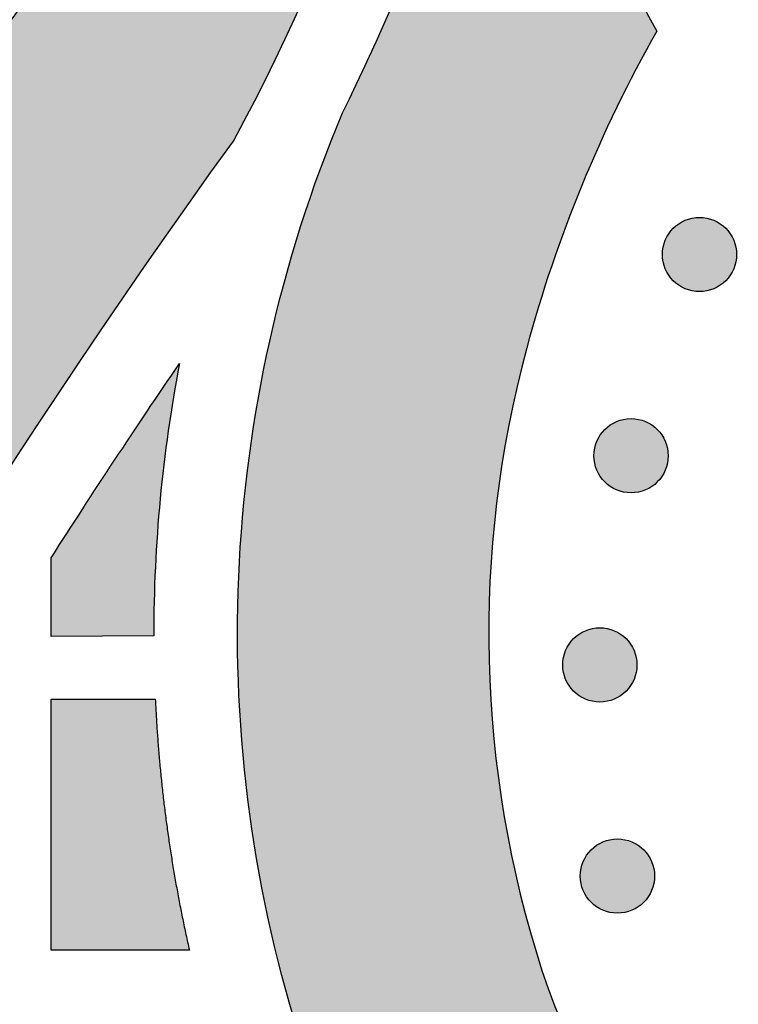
# Model space of a CAD drawing. Header units: millimetres. Extents: x -3873 to -97, y 912 to 4165.
# Tile 508 of 656: x -1970 to -1935, y 3088 to 3135. Entities that reach past the tile are written whole.
import ezdxf

# ---------------------------------------------------------------- set-up
doc = ezdxf.new("R2010")
doc.units = ezdxf.units.MM
doc.layers.add('pattern', color=7, linetype='Continuous', true_color=0x000000)

msp = doc.modelspace()

# ---------------------------------------------------------------- hatches: boundary and pattern name
at = {"layer": 'pattern'}
for points in [[(-2030.457, 2910.644), (-2030.354, 2917.828), (-2030.114, 2925.028), (-2029.734, 2932.242), (-2029.214, 2939.465), (-2028.554, 2946.693), (-2027.752, 2953.922), (-2026.808, 2961.148), (-2025.723, 2968.366), (-2024.495, 2975.573), (-2023.126, 2982.764), (-2021.615, 2989.935), (-2019.963, 2997.082), (-2018.17, 3004.201), (-2016.237, 3011.287), (-2014.165, 3018.338), (-2011.955, 3025.347), (-2009.608, 3032.312), (-2007.127, 3039.229), (-2004.511, 3046.093), (-2001.763, 3052.901), (-1998.886, 3059.648), (-1995.879, 3066.332), (-1992.747, 3072.948), (-1989.491, 3079.493), (-1986.113, 3085.964), (-1982.616, 3092.357), (-1979.003, 3098.67), (-1975.277, 3104.898), (-1971.439, 3111.039), (-1967.494, 3117.091), (-1963.444, 3123.049), (-1959.292, 3128.913), (-1958.28, 3130.827), (-1957.31, 3132.768), (-1956.383, 3134.733), (-1955.5, 3136.721), (-1954.662, 3138.732), (-1953.87, 3140.762), (-1953.124, 3142.811), (-1952.426, 3144.878), (-1951.775, 3146.96), (-1951.172, 3149.056), (-1950.618, 3151.164), (-1950.113, 3153.282), (-1949.657, 3155.41), (-1949.25, 3157.544), (-1948.893, 3159.684), (-1948.585, 3161.827), (-1953.993, 3155.406), (-1959.28, 3148.844), (-1964.44, 3142.147), (-1969.469, 3135.317), (-1974.361, 3128.358), (-1979.111, 3121.274), (-1983.716, 3114.07), (-1988.17, 3106.75), (-1992.47, 3099.318), (-1996.612, 3091.779), (-2000.59, 3084.139), (-2004.403, 3076.404), (-2008.046, 3068.577), (-2011.517, 3060.665), (-2014.812, 3052.674), (-2017.929, 3044.609), (-2020.865, 3036.477), (-2023.618, 3028.284), (-2026.187, 3020.035), (-2028.57, 3011.737), (-2030.765, 3003.397), (-2032.772, 2995.02), (-2034.59, 2986.613), (-2036.218, 2978.183), (-2037.656, 2969.735), (-2038.905, 2961.277), (-2039.964, 2952.814), (-2040.835, 2944.352), (-2041.519, 2935.898), (-2042.016, 2927.458), (-2042.328, 2919.038), (-2042.457, 2910.644)], [(-1856.486, 3067.416), (-1857.893, 3067.066), (-1859.293, 3066.676), (-1860.685, 3066.245), (-1862.067, 3065.775), (-1863.437, 3065.265), (-1864.795, 3064.716), (-1866.137, 3064.129), (-1867.462, 3063.503), (-1868.77, 3062.84), (-1870.057, 3062.141), (-1871.324, 3061.407), (-1872.567, 3060.638), (-1873.787, 3059.835), (-1874.981, 3059), (-1876.148, 3058.134), (-1877.288, 3057.239), (-1880.019, 3056.613), (-1882.773, 3056.062), (-1885.548, 3055.586), (-1888.341, 3055.187), (-1891.148, 3054.866), (-1893.967, 3054.622), (-1896.793, 3054.458), (-1899.624, 3054.372), (-1902.456, 3054.366), (-1905.286, 3054.438), (-1908.111, 3054.59), (-1910.927, 3054.82), (-1913.731, 3055.128), (-1916.52, 3055.513), (-1919.291, 3055.975), (-1922.041, 3056.511), (-1923.714, 3056.885), (-1925.377, 3057.304), (-1927.028, 3057.767), (-1928.665, 3058.273), (-1929.812, 3058.663), (-1930.954, 3059.087), (-1932.09, 3059.548), (-1933.219, 3060.043), (-1934.338, 3060.575), (-1935.447, 3061.141), (-1936.544, 3061.743), (-1937.627, 3062.379), (-1938.694, 3063.049), (-1939.744, 3063.753), (-1940.776, 3064.49), (-1941.787, 3065.26), (-1942.776, 3066.06), (-1943.743, 3066.891), (-1944.685, 3067.752), (-1945.601, 3068.641), (-1946.489, 3069.556), (-1947.35, 3070.498), (-1948.181, 3071.465), (-1948.982, 3072.454), (-1949.751, 3073.465), (-1950.488, 3074.497), (-1951.192, 3075.547), (-1951.862, 3076.614), (-1952.498, 3077.697), (-1953.1, 3078.794), (-1953.666, 3079.903), (-1954.198, 3081.023), (-1954.693, 3082.151), (-1955.154, 3083.287), (-1955.579, 3084.429), (-1955.968, 3085.576), (-1956.385, 3086.913), (-1956.774, 3088.263), (-1957.135, 3089.627), (-1957.467, 3091.003), (-1957.769, 3092.389), (-1958.041, 3093.786), (-1958.283, 3095.192), (-1958.494, 3096.606), (-1958.674, 3098.028), (-1958.822, 3099.456), (-1958.939, 3100.888), (-1959.023, 3102.325), (-1959.075, 3103.765), (-1959.095, 3105.206), (-1959.083, 3106.649), (-1959.039, 3108.091), (-1958.961, 3109.532), (-1958.852, 3110.97), (-1958.711, 3112.405), (-1958.537, 3113.835), (-1958.332, 3115.26), (-1958.095, 3116.677), (-1957.827, 3118.088), (-1957.528, 3119.489), (-1957.199, 3120.88), (-1956.839, 3122.261), (-1956.45, 3123.63), (-1956.032, 3124.986), (-1955.586, 3126.329), (-1955.111, 3127.657), (-1954.61, 3128.97), (-1954.081, 3130.267), (-1952.793, 3132.964), (-1951.586, 3135.702), (-1950.461, 3138.478), (-1949.42, 3141.289), (-1948.465, 3144.129), (-1947.596, 3146.996), (-1946.815, 3149.885), (-1946.124, 3152.792), (-1945.853, 3151.576), (-1945.559, 3150.364), (-1945.242, 3149.156), (-1944.901, 3147.954), (-1944.537, 3146.757), (-1944.15, 3145.567), (-1943.741, 3144.385), (-1943.308, 3143.21), (-1942.853, 3142.043), (-1942.377, 3140.886), (-1941.878, 3139.738), (-1941.358, 3138.601), (-1940.816, 3137.474), (-1940.254, 3136.36), (-1939.671, 3135.257), (-1939.068, 3134.167), (-1940.048, 3132.369), (-1940.973, 3130.539), (-1941.841, 3128.679), (-1942.65, 3126.792), (-1943.4, 3124.88), (-1944.09, 3122.946), (-1944.717, 3120.994), (-1945.283, 3119.026), (-1945.518, 3118.125), (-1945.738, 3117.218), (-1945.941, 3116.305), (-1946.129, 3115.386), (-1946.301, 3114.462), (-1946.456, 3113.534), (-1946.594, 3112.602), (-1946.716, 3111.666), (-1946.822, 3110.726), (-1946.91, 3109.784), (-1946.981, 3108.839), (-1947.035, 3107.893), (-1947.072, 3106.945), (-1947.092, 3105.996), (-1947.095, 3105.046), (-1947.08, 3104.097), (-1947.048, 3103.148), (-1946.999, 3102.199), (-1946.932, 3101.253), (-1946.849, 3100.308), (-1946.748, 3099.365), (-1946.631, 3098.425), (-1946.496, 3097.488), (-1946.345, 3096.555), (-1946.177, 3095.626), (-1945.993, 3094.701), (-1945.793, 3093.782), (-1945.576, 3092.868), (-1945.343, 3091.96), (-1945.095, 3091.058), (-1944.831, 3090.162), (-1944.552, 3089.274), (-1944.273, 3088.451), (-1943.968, 3087.632), (-1943.638, 3086.817), (-1943.282, 3086.008), (-1942.901, 3085.204), (-1942.495, 3084.409), (-1942.063, 3083.622), (-1941.607, 3082.846), (-1941.126, 3082.08), (-1940.621, 3081.327), (-1940.092, 3080.587), (-1939.541, 3079.861), (-1938.966, 3079.152), (-1938.37, 3078.458), (-1937.753, 3077.783), (-1937.115, 3077.126), (-1936.458, 3076.488), (-1935.783, 3075.871), (-1935.09, 3075.275), (-1934.38, 3074.701), (-1933.654, 3074.149), (-1932.914, 3073.62), (-1932.161, 3073.115), (-1931.396, 3072.634), (-1930.619, 3072.178), (-1929.832, 3071.746), (-1929.037, 3071.34), (-1928.234, 3070.959), (-1927.424, 3070.603), (-1926.609, 3070.273), (-1925.79, 3069.968), (-1924.967, 3069.689), (-1924.079, 3069.41), (-1923.184, 3069.146), (-1922.282, 3068.898), (-1921.373, 3068.665), (-1920.459, 3068.449), (-1919.54, 3068.248), (-1918.615, 3068.064), (-1917.686, 3067.896), (-1916.753, 3067.745), (-1915.816, 3067.61), (-1914.876, 3067.493), (-1913.934, 3067.392), (-1912.989, 3067.309), (-1912.042, 3067.242), (-1911.093, 3067.193), (-1910.144, 3067.161), (-1909.195, 3067.146), (-1908.245, 3067.149), (-1907.296, 3067.169), (-1906.348, 3067.206), (-1905.402, 3067.26), (-1904.457, 3067.331), (-1903.515, 3067.42), (-1902.575, 3067.525), (-1901.639, 3067.647), (-1900.707, 3067.785), (-1899.779, 3067.941), (-1898.855, 3068.112), (-1897.936, 3068.3), (-1897.023, 3068.504), (-1896.116, 3068.723), (-1895.215, 3068.958), (-1893.245, 3069.524), (-1891.291, 3070.153), (-1889.356, 3070.843), (-1887.443, 3071.593), (-1885.554, 3072.404), (-1883.692, 3073.273), (-1881.861, 3074.199), (-1880.062, 3075.18), (-1878.71, 3074.415), (-1877.335, 3073.684), (-1875.939, 3072.987), (-1874.523, 3072.326), (-1873.088, 3071.702), (-1871.635, 3071.115), (-1870.166, 3070.566), (-1868.683, 3070.056), (-1867.187, 3069.585), (-1865.68, 3069.154), (-1864.163, 3068.763), (-1862.637, 3068.412), (-1861.105, 3068.102), (-1859.569, 3067.833), (-1858.028, 3067.604)], [(-1935.774, 3124.748), (-1935.802, 3124.775), (-1935.831, 3124.802), (-1935.861, 3124.829), (-1935.892, 3124.855), (-1935.923, 3124.881), (-1935.956, 3124.906), (-1935.989, 3124.931), (-1936.023, 3124.955), (-1936.058, 3124.978), (-1936.094, 3125.001), (-1936.13, 3125.023), (-1936.168, 3125.044), (-1936.206, 3125.065), (-1936.244, 3125.085), (-1936.284, 3125.103), (-1936.324, 3125.121), (-1936.365, 3125.138), (-1936.406, 3125.155), (-1936.448, 3125.17), (-1936.49, 3125.184), (-1936.533, 3125.197), (-1936.577, 3125.209), (-1936.621, 3125.22), (-1936.665, 3125.23), (-1936.71, 3125.238), (-1936.755, 3125.246), (-1936.8, 3125.253), (-1936.845, 3125.258), (-1936.891, 3125.262), (-1936.937, 3125.265), (-1936.983, 3125.267), (-1937.028, 3125.267), (-1937.074, 3125.267), (-1937.12, 3125.265), (-1937.166, 3125.262), (-1937.212, 3125.258), (-1937.257, 3125.253), (-1937.302, 3125.246), (-1937.347, 3125.238), (-1937.392, 3125.23), (-1937.436, 3125.22), (-1937.48, 3125.209), (-1937.524, 3125.197), (-1937.567, 3125.184), (-1937.609, 3125.17), (-1937.651, 3125.155), (-1937.692, 3125.138), (-1937.733, 3125.121), (-1937.773, 3125.103), (-1937.813, 3125.085), (-1937.851, 3125.065), (-1937.889, 3125.044), (-1937.927, 3125.023), (-1937.963, 3125.001), (-1937.999, 3124.978), (-1938.034, 3124.955), (-1938.068, 3124.931), (-1938.101, 3124.906), (-1938.134, 3124.881), (-1938.165, 3124.855), (-1938.196, 3124.829), (-1938.226, 3124.802), (-1938.255, 3124.775), (-1938.283, 3124.748), (-1938.311, 3124.72), (-1938.338, 3124.69), (-1938.365, 3124.661), (-1938.391, 3124.63), (-1938.417, 3124.598), (-1938.442, 3124.566), (-1938.466, 3124.533), (-1938.49, 3124.498), (-1938.514, 3124.464), (-1938.537, 3124.428), (-1938.559, 3124.391), (-1938.58, 3124.354), (-1938.6, 3124.316), (-1938.62, 3124.277), (-1938.639, 3124.238), (-1938.657, 3124.198), (-1938.674, 3124.157), (-1938.69, 3124.116), (-1938.705, 3124.074), (-1938.719, 3124.031), (-1938.732, 3123.988), (-1938.744, 3123.945), (-1938.755, 3123.901), (-1938.765, 3123.857), (-1938.774, 3123.812), (-1938.782, 3123.767), (-1938.788, 3123.722), (-1938.793, 3123.676), (-1938.797, 3123.631), (-1938.8, 3123.585), (-1938.802, 3123.539), (-1938.803, 3123.493), (-1938.802, 3123.447), (-1938.8, 3123.401), (-1938.797, 3123.355), (-1938.793, 3123.31), (-1938.788, 3123.264), (-1938.782, 3123.219), (-1938.774, 3123.174), (-1938.765, 3123.129), (-1938.755, 3123.085), (-1938.744, 3123.041), (-1938.732, 3122.998), (-1938.719, 3122.955), (-1938.705, 3122.912), (-1938.69, 3122.87), (-1938.674, 3122.829), (-1938.657, 3122.788), (-1938.639, 3122.748), (-1938.62, 3122.709), (-1938.6, 3122.67), (-1938.58, 3122.632), (-1938.559, 3122.595), (-1938.537, 3122.558), (-1938.514, 3122.523), (-1938.49, 3122.488), (-1938.466, 3122.454), (-1938.442, 3122.42), (-1938.417, 3122.388), (-1938.391, 3122.356), (-1938.365, 3122.325), (-1938.338, 3122.296), (-1938.311, 3122.267), (-1938.283, 3122.238), (-1938.255, 3122.211), (-1938.226, 3122.184), (-1938.196, 3122.157), (-1938.165, 3122.131), (-1938.134, 3122.105), (-1938.101, 3122.08), (-1938.068, 3122.055), (-1938.034, 3122.031), (-1937.999, 3122.008), (-1937.963, 3121.985), (-1937.927, 3121.963), (-1937.889, 3121.942), (-1937.851, 3121.921), (-1937.813, 3121.901), (-1937.773, 3121.883), (-1937.733, 3121.865), (-1937.692, 3121.848), (-1937.651, 3121.832), (-1937.609, 3121.816), (-1937.567, 3121.802), (-1937.524, 3121.789), (-1937.48, 3121.777), (-1937.436, 3121.766), (-1937.392, 3121.756), (-1937.347, 3121.748), (-1937.302, 3121.74), (-1937.257, 3121.734), (-1937.212, 3121.728), (-1937.166, 3121.724), (-1937.12, 3121.721), (-1937.074, 3121.719), (-1937.028, 3121.719), (-1936.983, 3121.719), (-1936.937, 3121.721), (-1936.891, 3121.724), (-1936.845, 3121.728), (-1936.8, 3121.734), (-1936.755, 3121.74), (-1936.71, 3121.748), (-1936.665, 3121.756), (-1936.621, 3121.766), (-1936.577, 3121.777), (-1936.533, 3121.789), (-1936.49, 3121.802), (-1936.448, 3121.816), (-1936.406, 3121.832), (-1936.365, 3121.848), (-1936.324, 3121.865), (-1936.284, 3121.883), (-1936.244, 3121.901), (-1936.206, 3121.921), (-1936.168, 3121.942), (-1936.13, 3121.963), (-1936.094, 3121.985), (-1936.058, 3122.008), (-1936.023, 3122.031), (-1935.989, 3122.055), (-1935.956, 3122.08), (-1935.923, 3122.105), (-1935.892, 3122.131), (-1935.861, 3122.157), (-1935.831, 3122.184), (-1935.802, 3122.211), (-1935.774, 3122.238), (-1935.746, 3122.267), (-1935.719, 3122.296), (-1935.692, 3122.325), (-1935.666, 3122.356), (-1935.64, 3122.388), (-1935.615, 3122.42), (-1935.591, 3122.454), (-1935.567, 3122.488), (-1935.543, 3122.523), (-1935.52, 3122.558), (-1935.498, 3122.595), (-1935.477, 3122.632), (-1935.457, 3122.67), (-1935.437, 3122.709), (-1935.418, 3122.748), (-1935.4, 3122.788), (-1935.383, 3122.829), (-1935.367, 3122.87), (-1935.352, 3122.912), (-1935.338, 3122.955), (-1935.325, 3122.998), (-1935.313, 3123.041), (-1935.302, 3123.085), (-1935.292, 3123.129), (-1935.283, 3123.174), (-1935.275, 3123.219), (-1935.269, 3123.264), (-1935.264, 3123.31), (-1935.26, 3123.355), (-1935.257, 3123.401), (-1935.255, 3123.447), (-1935.254, 3123.493), (-1935.255, 3123.539), (-1935.257, 3123.585), (-1935.26, 3123.631), (-1935.264, 3123.676), (-1935.269, 3123.722), (-1935.275, 3123.767), (-1935.283, 3123.812), (-1935.292, 3123.857), (-1935.302, 3123.901), (-1935.313, 3123.945), (-1935.325, 3123.988), (-1935.338, 3124.031), (-1935.352, 3124.074), (-1935.367, 3124.116), (-1935.383, 3124.157), (-1935.4, 3124.198), (-1935.418, 3124.238), (-1935.437, 3124.277), (-1935.457, 3124.316), (-1935.477, 3124.354), (-1935.498, 3124.391), (-1935.52, 3124.428), (-1935.543, 3124.464), (-1935.567, 3124.498), (-1935.591, 3124.533), (-1935.615, 3124.566), (-1935.64, 3124.598), (-1935.666, 3124.63), (-1935.692, 3124.661), (-1935.719, 3124.69), (-1935.746, 3124.72)], [(-1968.002, 3108.99), (-1961.864, 3118.287), (-1962.154, 3116.678), (-1962.406, 3115.06), (-1962.619, 3113.436), (-1962.793, 3111.807), (-1962.927, 3110.174), (-1963.023, 3108.538), (-1963.079, 3106.902), (-1963.096, 3105.267), (-1968.002, 3105.242)], [(-1939.044, 3115.129), (-1939.072, 3115.156), (-1939.101, 3115.183), (-1939.131, 3115.21), (-1939.161, 3115.236), (-1939.193, 3115.262), (-1939.225, 3115.287), (-1939.259, 3115.312), (-1939.293, 3115.336), (-1939.328, 3115.359), (-1939.363, 3115.382), (-1939.4, 3115.404), (-1939.437, 3115.426), (-1939.475, 3115.446), (-1939.514, 3115.466), (-1939.553, 3115.485), (-1939.593, 3115.502), (-1939.634, 3115.519), (-1939.676, 3115.536), (-1939.717, 3115.551), (-1939.76, 3115.565), (-1939.803, 3115.578), (-1939.846, 3115.59), (-1939.89, 3115.601), (-1939.935, 3115.611), (-1939.979, 3115.62), (-1940.024, 3115.627), (-1940.069, 3115.634), (-1940.115, 3115.639), (-1940.161, 3115.643), (-1940.206, 3115.646), (-1940.252, 3115.648), (-1940.298, 3115.648), (-1940.344, 3115.648), (-1940.39, 3115.646), (-1940.436, 3115.643), (-1940.481, 3115.639), (-1940.527, 3115.634), (-1940.572, 3115.627), (-1940.617, 3115.62), (-1940.662, 3115.611), (-1940.706, 3115.601), (-1940.75, 3115.59), (-1940.793, 3115.578), (-1940.836, 3115.565), (-1940.879, 3115.551), (-1940.921, 3115.536), (-1940.962, 3115.519), (-1941.003, 3115.502), (-1941.043, 3115.485), (-1941.082, 3115.466), (-1941.121, 3115.446), (-1941.159, 3115.426), (-1941.196, 3115.404), (-1941.233, 3115.382), (-1941.269, 3115.359), (-1941.304, 3115.336), (-1941.338, 3115.312), (-1941.371, 3115.287), (-1941.403, 3115.262), (-1941.435, 3115.236), (-1941.466, 3115.21), (-1941.496, 3115.183), (-1941.525, 3115.156), (-1941.553, 3115.129), (-1941.58, 3115.101), (-1941.607, 3115.072), (-1941.634, 3115.042), (-1941.66, 3115.011), (-1941.686, 3114.979), (-1941.711, 3114.947), (-1941.736, 3114.914), (-1941.76, 3114.879), (-1941.784, 3114.845), (-1941.806, 3114.809), (-1941.828, 3114.772), (-1941.85, 3114.735), (-1941.87, 3114.697), (-1941.89, 3114.658), (-1941.909, 3114.619), (-1941.927, 3114.579), (-1941.944, 3114.538), (-1941.96, 3114.497), (-1941.975, 3114.455), (-1941.989, 3114.412), (-1942.002, 3114.369), (-1942.014, 3114.326), (-1942.025, 3114.282), (-1942.035, 3114.238), (-1942.044, 3114.193), (-1942.051, 3114.148), (-1942.058, 3114.103), (-1942.063, 3114.057), (-1942.067, 3114.012), (-1942.07, 3113.966), (-1942.072, 3113.92), (-1942.072, 3113.874), (-1942.072, 3113.828), (-1942.07, 3113.782), (-1942.067, 3113.737), (-1942.063, 3113.691), (-1942.058, 3113.645), (-1942.051, 3113.6), (-1942.044, 3113.555), (-1942.035, 3113.511), (-1942.025, 3113.466), (-1942.014, 3113.422), (-1942.002, 3113.379), (-1941.989, 3113.336), (-1941.975, 3113.293), (-1941.96, 3113.251), (-1941.944, 3113.21), (-1941.927, 3113.169), (-1941.909, 3113.129), (-1941.89, 3113.09), (-1941.87, 3113.051), (-1941.85, 3113.013), (-1941.828, 3112.976), (-1941.806, 3112.939), (-1941.784, 3112.904), (-1941.76, 3112.869), (-1941.736, 3112.835), (-1941.711, 3112.801), (-1941.686, 3112.769), (-1941.66, 3112.737), (-1941.634, 3112.707), (-1941.607, 3112.677), (-1941.58, 3112.648), (-1941.553, 3112.619), (-1941.525, 3112.592), (-1941.496, 3112.565), (-1941.466, 3112.538), (-1941.435, 3112.512), (-1941.403, 3112.486), (-1941.371, 3112.461), (-1941.338, 3112.436), (-1941.304, 3112.412), (-1941.269, 3112.389), (-1941.233, 3112.366), (-1941.196, 3112.344), (-1941.159, 3112.323), (-1941.121, 3112.302), (-1941.082, 3112.283), (-1941.043, 3112.264), (-1941.003, 3112.246), (-1940.962, 3112.229), (-1940.921, 3112.213), (-1940.879, 3112.198), (-1940.836, 3112.183), (-1940.793, 3112.17), (-1940.75, 3112.158), (-1940.706, 3112.147), (-1940.662, 3112.137), (-1940.617, 3112.129), (-1940.572, 3112.121), (-1940.527, 3112.115), (-1940.481, 3112.109), (-1940.436, 3112.105), (-1940.39, 3112.102), (-1940.344, 3112.1), (-1940.298, 3112.1), (-1940.252, 3112.1), (-1940.206, 3112.102), (-1940.161, 3112.105), (-1940.115, 3112.109), (-1940.069, 3112.115), (-1940.024, 3112.121), (-1939.979, 3112.129), (-1939.935, 3112.137), (-1939.89, 3112.147), (-1939.846, 3112.158), (-1939.803, 3112.17), (-1939.76, 3112.183), (-1939.717, 3112.198), (-1939.676, 3112.213), (-1939.634, 3112.229), (-1939.593, 3112.246), (-1939.553, 3112.264), (-1939.514, 3112.283), (-1939.475, 3112.302), (-1939.437, 3112.323), (-1939.4, 3112.344), (-1939.363, 3112.366), (-1939.328, 3112.389), (-1939.293, 3112.412), (-1939.259, 3112.436), (-1939.225, 3112.461), (-1939.193, 3112.486), (-1939.161, 3112.512), (-1939.131, 3112.538), (-1939.101, 3112.565), (-1939.072, 3112.592), (-1939.044, 3112.619), (-1939.016, 3112.648), (-1938.989, 3112.677), (-1938.962, 3112.707), (-1938.936, 3112.737), (-1938.91, 3112.769), (-1938.885, 3112.801), (-1938.86, 3112.835), (-1938.836, 3112.869), (-1938.813, 3112.904), (-1938.79, 3112.939), (-1938.768, 3112.976), (-1938.747, 3113.013), (-1938.726, 3113.051), (-1938.707, 3113.09), (-1938.688, 3113.129), (-1938.67, 3113.169), (-1938.653, 3113.21), (-1938.637, 3113.251), (-1938.622, 3113.293), (-1938.607, 3113.336), (-1938.594, 3113.379), (-1938.582, 3113.422), (-1938.571, 3113.466), (-1938.562, 3113.511), (-1938.553, 3113.555), (-1938.545, 3113.6), (-1938.539, 3113.645), (-1938.533, 3113.691), (-1938.529, 3113.737), (-1938.526, 3113.782), (-1938.524, 3113.828), (-1938.524, 3113.874), (-1938.524, 3113.92), (-1938.526, 3113.966), (-1938.529, 3114.012), (-1938.533, 3114.057), (-1938.539, 3114.103), (-1938.545, 3114.148), (-1938.553, 3114.193), (-1938.562, 3114.238), (-1938.571, 3114.282), (-1938.582, 3114.326), (-1938.594, 3114.369), (-1938.607, 3114.412), (-1938.622, 3114.455), (-1938.637, 3114.497), (-1938.653, 3114.538), (-1938.67, 3114.579), (-1938.688, 3114.619), (-1938.707, 3114.658), (-1938.726, 3114.697), (-1938.747, 3114.735), (-1938.768, 3114.772), (-1938.79, 3114.809), (-1938.813, 3114.845), (-1938.836, 3114.879), (-1938.86, 3114.914), (-1938.885, 3114.947), (-1938.91, 3114.979), (-1938.936, 3115.011), (-1938.962, 3115.042), (-1938.989, 3115.072), (-1939.016, 3115.101)], [(-1940.534, 3105.131), (-1940.562, 3105.159), (-1940.591, 3105.186), (-1940.621, 3105.213), (-1940.652, 3105.239), (-1940.684, 3105.265), (-1940.716, 3105.29), (-1940.749, 3105.315), (-1940.783, 3105.339), (-1940.818, 3105.362), (-1940.854, 3105.385), (-1940.891, 3105.407), (-1940.928, 3105.428), (-1940.966, 3105.449), (-1941.005, 3105.468), (-1941.044, 3105.487), (-1941.084, 3105.505), (-1941.125, 3105.522), (-1941.166, 3105.538), (-1941.208, 3105.553), (-1941.251, 3105.568), (-1941.294, 3105.581), (-1941.337, 3105.593), (-1941.381, 3105.604), (-1941.425, 3105.613), (-1941.47, 3105.622), (-1941.515, 3105.63), (-1941.56, 3105.636), (-1941.606, 3105.642), (-1941.651, 3105.646), (-1941.697, 3105.649), (-1941.743, 3105.651), (-1941.789, 3105.651), (-1941.835, 3105.651), (-1941.881, 3105.649), (-1941.926, 3105.646), (-1941.972, 3105.642), (-1942.018, 3105.636), (-1942.063, 3105.63), (-1942.108, 3105.622), (-1942.152, 3105.613), (-1942.197, 3105.604), (-1942.241, 3105.593), (-1942.284, 3105.581), (-1942.327, 3105.568), (-1942.37, 3105.553), (-1942.411, 3105.538), (-1942.453, 3105.522), (-1942.494, 3105.505), (-1942.534, 3105.487), (-1942.573, 3105.468), (-1942.612, 3105.449), (-1942.65, 3105.428), (-1942.687, 3105.407), (-1942.724, 3105.385), (-1942.759, 3105.362), (-1942.794, 3105.339), (-1942.828, 3105.315), (-1942.862, 3105.29), (-1942.894, 3105.265), (-1942.926, 3105.239), (-1942.956, 3105.213), (-1942.986, 3105.186), (-1943.015, 3105.159), (-1943.043, 3105.131), (-1943.071, 3105.103), (-1943.098, 3105.074), (-1943.125, 3105.044), (-1943.151, 3105.014), (-1943.177, 3104.982), (-1943.202, 3104.95), (-1943.227, 3104.916), (-1943.251, 3104.882), (-1943.274, 3104.847), (-1943.297, 3104.812), (-1943.319, 3104.775), (-1943.34, 3104.738), (-1943.361, 3104.7), (-1943.38, 3104.661), (-1943.399, 3104.622), (-1943.417, 3104.582), (-1943.434, 3104.541), (-1943.45, 3104.499), (-1943.465, 3104.458), (-1943.48, 3104.415), (-1943.493, 3104.372), (-1943.505, 3104.329), (-1943.516, 3104.285), (-1943.525, 3104.24), (-1943.534, 3104.196), (-1943.542, 3104.151), (-1943.548, 3104.106), (-1943.554, 3104.06), (-1943.558, 3104.014), (-1943.561, 3103.969), (-1943.563, 3103.923), (-1943.563, 3103.877), (-1943.563, 3103.831), (-1943.561, 3103.785), (-1943.558, 3103.739), (-1943.554, 3103.694), (-1943.548, 3103.648), (-1943.542, 3103.603), (-1943.534, 3103.558), (-1943.525, 3103.513), (-1943.516, 3103.469), (-1943.505, 3103.425), (-1943.493, 3103.382), (-1943.48, 3103.339), (-1943.465, 3103.296), (-1943.45, 3103.254), (-1943.434, 3103.213), (-1943.417, 3103.172), (-1943.399, 3103.132), (-1943.38, 3103.093), (-1943.361, 3103.054), (-1943.34, 3103.016), (-1943.319, 3102.979), (-1943.297, 3102.942), (-1943.274, 3102.906), (-1943.251, 3102.871), (-1943.227, 3102.837), (-1943.202, 3102.804), (-1943.177, 3102.772), (-1943.151, 3102.74), (-1943.125, 3102.709), (-1943.098, 3102.679), (-1943.071, 3102.65), (-1943.043, 3102.622), (-1943.015, 3102.595), (-1942.986, 3102.568), (-1942.956, 3102.541), (-1942.926, 3102.515), (-1942.894, 3102.489), (-1942.862, 3102.464), (-1942.828, 3102.439), (-1942.794, 3102.415), (-1942.759, 3102.391), (-1942.724, 3102.369), (-1942.687, 3102.347), (-1942.65, 3102.325), (-1942.612, 3102.305), (-1942.573, 3102.285), (-1942.534, 3102.266), (-1942.494, 3102.248), (-1942.453, 3102.231), (-1942.411, 3102.215), (-1942.37, 3102.2), (-1942.327, 3102.186), (-1942.284, 3102.173), (-1942.241, 3102.161), (-1942.197, 3102.15), (-1942.152, 3102.14), (-1942.108, 3102.131), (-1942.063, 3102.124), (-1942.018, 3102.117), (-1941.972, 3102.112), (-1941.926, 3102.108), (-1941.881, 3102.105), (-1941.835, 3102.103), (-1941.789, 3102.103), (-1941.743, 3102.103), (-1941.697, 3102.105), (-1941.651, 3102.108), (-1941.606, 3102.112), (-1941.56, 3102.117), (-1941.515, 3102.124), (-1941.47, 3102.131), (-1941.425, 3102.14), (-1941.381, 3102.15), (-1941.337, 3102.161), (-1941.294, 3102.173), (-1941.251, 3102.186), (-1941.208, 3102.2), (-1941.166, 3102.215), (-1941.125, 3102.231), (-1941.084, 3102.248), (-1941.044, 3102.266), (-1941.005, 3102.285), (-1940.966, 3102.305), (-1940.928, 3102.325), (-1940.891, 3102.347), (-1940.854, 3102.369), (-1940.818, 3102.391), (-1940.783, 3102.415), (-1940.749, 3102.439), (-1940.716, 3102.464), (-1940.684, 3102.489), (-1940.652, 3102.515), (-1940.621, 3102.541), (-1940.591, 3102.568), (-1940.562, 3102.595), (-1940.534, 3102.622), (-1940.507, 3102.65), (-1940.48, 3102.679), (-1940.453, 3102.709), (-1940.427, 3102.74), (-1940.401, 3102.772), (-1940.376, 3102.804), (-1940.351, 3102.837), (-1940.327, 3102.871), (-1940.303, 3102.906), (-1940.281, 3102.942), (-1940.259, 3102.979), (-1940.237, 3103.016), (-1940.217, 3103.054), (-1940.197, 3103.093), (-1940.178, 3103.132), (-1940.16, 3103.172), (-1940.143, 3103.213), (-1940.127, 3103.254), (-1940.112, 3103.296), (-1940.098, 3103.339), (-1940.085, 3103.382), (-1940.073, 3103.425), (-1940.062, 3103.469), (-1940.052, 3103.513), (-1940.043, 3103.558), (-1940.036, 3103.603), (-1940.029, 3103.648), (-1940.024, 3103.694), (-1940.02, 3103.739), (-1940.017, 3103.785), (-1940.015, 3103.831), (-1940.015, 3103.877), (-1940.015, 3103.923), (-1940.017, 3103.969), (-1940.02, 3104.014), (-1940.024, 3104.06), (-1940.029, 3104.106), (-1940.036, 3104.151), (-1940.043, 3104.196), (-1940.052, 3104.24), (-1940.062, 3104.285), (-1940.073, 3104.329), (-1940.085, 3104.372), (-1940.098, 3104.415), (-1940.112, 3104.458), (-1940.127, 3104.499), (-1940.143, 3104.541), (-1940.16, 3104.582), (-1940.178, 3104.622), (-1940.197, 3104.661), (-1940.217, 3104.7), (-1940.237, 3104.738), (-1940.259, 3104.775), (-1940.281, 3104.812), (-1940.303, 3104.847), (-1940.327, 3104.882), (-1940.351, 3104.916), (-1940.376, 3104.95), (-1940.401, 3104.982), (-1940.427, 3105.014), (-1940.453, 3105.044), (-1940.48, 3105.074), (-1940.507, 3105.103)], [(-1968.002, 3090.246), (-1968.002, 3102.242), (-1963.024, 3102.241), (-1962.937, 3100.73), (-1962.817, 3099.221), (-1962.664, 3097.713), (-1962.477, 3096.209), (-1962.257, 3094.709), (-1962.003, 3093.215), (-1961.717, 3091.728), (-1961.398, 3090.249)], [(-1939.695, 3095.039), (-1939.723, 3095.066), (-1939.752, 3095.093), (-1939.782, 3095.12), (-1939.813, 3095.146), (-1939.844, 3095.172), (-1939.877, 3095.197), (-1939.91, 3095.222), (-1939.944, 3095.246), (-1939.979, 3095.269), (-1940.015, 3095.292), (-1940.051, 3095.314), (-1940.088, 3095.335), (-1940.126, 3095.356), (-1940.165, 3095.376), (-1940.205, 3095.394), (-1940.245, 3095.412), (-1940.285, 3095.429), (-1940.327, 3095.445), (-1940.369, 3095.461), (-1940.411, 3095.475), (-1940.454, 3095.488), (-1940.498, 3095.5), (-1940.542, 3095.511), (-1940.586, 3095.521), (-1940.63, 3095.529), (-1940.675, 3095.537), (-1940.721, 3095.543), (-1940.766, 3095.549), (-1940.812, 3095.553), (-1940.858, 3095.556), (-1940.903, 3095.558), (-1940.949, 3095.558), (-1940.995, 3095.558), (-1941.041, 3095.556), (-1941.087, 3095.553), (-1941.133, 3095.549), (-1941.178, 3095.543), (-1941.223, 3095.537), (-1941.268, 3095.529), (-1941.313, 3095.521), (-1941.357, 3095.511), (-1941.401, 3095.5), (-1941.445, 3095.488), (-1941.488, 3095.475), (-1941.53, 3095.461), (-1941.572, 3095.445), (-1941.613, 3095.429), (-1941.654, 3095.412), (-1941.694, 3095.394), (-1941.734, 3095.376), (-1941.772, 3095.356), (-1941.81, 3095.335), (-1941.848, 3095.314), (-1941.884, 3095.292), (-1941.92, 3095.269), (-1941.955, 3095.246), (-1941.989, 3095.222), (-1942.022, 3095.197), (-1942.055, 3095.172), (-1942.086, 3095.146), (-1942.117, 3095.12), (-1942.147, 3095.093), (-1942.176, 3095.066), (-1942.204, 3095.039), (-1942.232, 3095.01), (-1942.259, 3094.981), (-1942.285, 3094.952), (-1942.312, 3094.921), (-1942.337, 3094.889), (-1942.363, 3094.857), (-1942.387, 3094.823), (-1942.411, 3094.789), (-1942.435, 3094.754), (-1942.457, 3094.719), (-1942.48, 3094.682), (-1942.501, 3094.645), (-1942.521, 3094.607), (-1942.541, 3094.568), (-1942.56, 3094.529), (-1942.578, 3094.489), (-1942.595, 3094.448), (-1942.611, 3094.407), (-1942.626, 3094.365), (-1942.64, 3094.322), (-1942.653, 3094.279), (-1942.665, 3094.236), (-1942.676, 3094.192), (-1942.686, 3094.148), (-1942.695, 3094.103), (-1942.702, 3094.058), (-1942.709, 3094.013), (-1942.714, 3093.967), (-1942.718, 3093.922), (-1942.721, 3093.876), (-1942.723, 3093.83), (-1942.724, 3093.784), (-1942.723, 3093.738), (-1942.721, 3093.692), (-1942.718, 3093.646), (-1942.714, 3093.601), (-1942.709, 3093.555), (-1942.702, 3093.51), (-1942.695, 3093.465), (-1942.686, 3093.42), (-1942.676, 3093.376), (-1942.665, 3093.332), (-1942.653, 3093.289), (-1942.64, 3093.246), (-1942.626, 3093.203), (-1942.611, 3093.161), (-1942.595, 3093.12), (-1942.578, 3093.079), (-1942.56, 3093.039), (-1942.541, 3093), (-1942.521, 3092.961), (-1942.501, 3092.923), (-1942.48, 3092.886), (-1942.457, 3092.849), (-1942.435, 3092.814), (-1942.411, 3092.779), (-1942.387, 3092.744), (-1942.363, 3092.711), (-1942.337, 3092.679), (-1942.312, 3092.647), (-1942.285, 3092.616), (-1942.259, 3092.587), (-1942.232, 3092.558), (-1942.204, 3092.529), (-1942.176, 3092.502), (-1942.147, 3092.475), (-1942.117, 3092.448), (-1942.086, 3092.422), (-1942.055, 3092.396), (-1942.022, 3092.371), (-1941.989, 3092.346), (-1941.955, 3092.322), (-1941.92, 3092.299), (-1941.884, 3092.276), (-1941.848, 3092.254), (-1941.81, 3092.233), (-1941.772, 3092.212), (-1941.734, 3092.192), (-1941.694, 3092.174), (-1941.654, 3092.156), (-1941.613, 3092.139), (-1941.572, 3092.123), (-1941.53, 3092.107), (-1941.488, 3092.093), (-1941.445, 3092.08), (-1941.401, 3092.068), (-1941.357, 3092.057), (-1941.313, 3092.047), (-1941.268, 3092.039), (-1941.223, 3092.031), (-1941.178, 3092.024), (-1941.133, 3092.019), (-1941.087, 3092.015), (-1941.041, 3092.012), (-1940.995, 3092.01), (-1940.949, 3092.01), (-1940.903, 3092.01), (-1940.858, 3092.012), (-1940.812, 3092.015), (-1940.766, 3092.019), (-1940.721, 3092.024), (-1940.675, 3092.031), (-1940.63, 3092.039), (-1940.586, 3092.047), (-1940.542, 3092.057), (-1940.498, 3092.068), (-1940.454, 3092.08), (-1940.411, 3092.093), (-1940.369, 3092.107), (-1940.327, 3092.123), (-1940.285, 3092.139), (-1940.245, 3092.156), (-1940.205, 3092.174), (-1940.165, 3092.192), (-1940.126, 3092.212), (-1940.088, 3092.233), (-1940.051, 3092.254), (-1940.015, 3092.276), (-1939.979, 3092.299), (-1939.944, 3092.322), (-1939.91, 3092.346), (-1939.877, 3092.371), (-1939.844, 3092.396), (-1939.813, 3092.422), (-1939.782, 3092.448), (-1939.752, 3092.475), (-1939.723, 3092.502), (-1939.695, 3092.529), (-1939.667, 3092.558), (-1939.64, 3092.587), (-1939.613, 3092.616), (-1939.587, 3092.647), (-1939.561, 3092.679), (-1939.536, 3092.711), (-1939.511, 3092.744), (-1939.487, 3092.779), (-1939.464, 3092.814), (-1939.441, 3092.849), (-1939.419, 3092.886), (-1939.398, 3092.923), (-1939.377, 3092.961), (-1939.358, 3093), (-1939.339, 3093.039), (-1939.321, 3093.079), (-1939.304, 3093.12), (-1939.288, 3093.161), (-1939.273, 3093.203), (-1939.259, 3093.246), (-1939.246, 3093.289), (-1939.234, 3093.332), (-1939.223, 3093.376), (-1939.213, 3093.42), (-1939.204, 3093.465), (-1939.196, 3093.51), (-1939.19, 3093.555), (-1939.185, 3093.601), (-1939.18, 3093.646), (-1939.177, 3093.692), (-1939.176, 3093.738), (-1939.175, 3093.784), (-1939.176, 3093.83), (-1939.177, 3093.876), (-1939.18, 3093.922), (-1939.185, 3093.967), (-1939.19, 3094.013), (-1939.196, 3094.058), (-1939.204, 3094.103), (-1939.213, 3094.148), (-1939.223, 3094.192), (-1939.234, 3094.236), (-1939.246, 3094.279), (-1939.259, 3094.322), (-1939.273, 3094.365), (-1939.288, 3094.407), (-1939.304, 3094.448), (-1939.321, 3094.489), (-1939.339, 3094.529), (-1939.358, 3094.568), (-1939.377, 3094.607), (-1939.398, 3094.645), (-1939.419, 3094.682), (-1939.441, 3094.719), (-1939.464, 3094.754), (-1939.487, 3094.789), (-1939.511, 3094.823), (-1939.536, 3094.857), (-1939.561, 3094.889), (-1939.587, 3094.921), (-1939.613, 3094.952), (-1939.64, 3094.981), (-1939.667, 3095.01)]]:
    msp.add_hatch(color=256, dxfattribs=at).paths.add_polyline_path(points, flags=0)

# ---------------------------------------------------------------- linework, layer by layer
for p, q in [((-1968.002, 3090.246), (-1968.002, 3102.242)), ((-1968.002, 3102.242), (-1963.024, 3102.241))]:
    msp.add_line(p, q, dxfattribs=at)
msp.add_lwpolyline([(-1963.096, 3105.267), (-1968.002, 3105.242), (-1968.002, 3108.99)], dxfattribs=at)
for centre in [(-1937.028, 3123.493), (-1940.298, 3113.874), (-1941.789, 3103.877), (-1940.949, 3093.784)]:
    msp.add_circle(centre, 1.774, dxfattribs=at)
for centre, radius, start, end in [((-1654.761, 2908.888), 387.7, 139.2764, 179.74051), ((-2042.688, 3174.24), 94.918, 331.47554, 352.4859), ((-2042.688, 3174.24), 98.918, 333.60656, 347.4775), ((-1882.104, 3166.396), 65.449, 191.99692, 209.50034), ((-1882.104, 3101.938), 65.449, 150.49965, 164.86531), ((-1894.83, 3105.38), 52.266, 164.8653, 197.9488), ((-1894.83, 3105.38), 68.266, 169.10128, 180.0954), ((-1915.584, 3098.658), 30.45, 197.9488, 252.0512)]:
    msp.add_arc(centre, radius, start, end, dxfattribs=at)
at = {"layer": 'pattern', "extrusion": (0, 0, -1)}
for centre, radius, start, end in [((1894.83, 3105.38), 64.266, 342.0512, 22.78376), ((1654.761, 2908.888), 375.7, 0.26778, 35.84833), ((1654.761, 2908.888), 371.699, 32.57095, 34.2883)]:
    msp.add_arc(centre, radius, start, end, dxfattribs=at)
at = {"layer": 'pattern'}
msp.add_rational_spline([(-1963.024, 3102.241), (-1962.744, 3096.173), (-1961.398, 3090.249)], [1, 0.996063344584, 1], degree=2, dxfattribs=at)
msp.add_open_spline([(-1961.398, 3090.249), (-1964.7, 3090.247), (-1968.002, 3090.246)], degree=2, dxfattribs=at)

doc.saveas('drawing.dxf')
